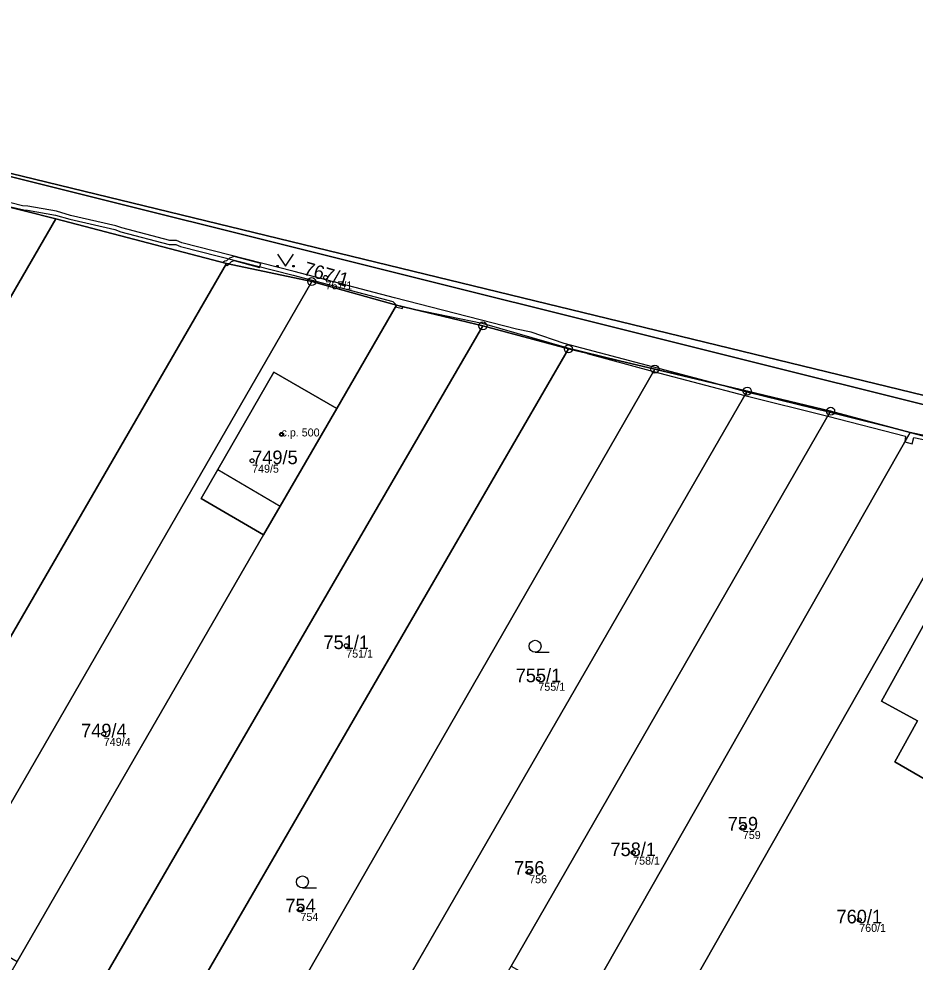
# Model space of a CAD drawing. Extents: x -603967 to -594699, y -1179315 to -1165625.
# Drawn here: x -598099.7 to -597987.7, y -1172169.5 to -1172051.6 of the extents above; entities that cross this region are included whole.
import ezdxf

# ---------------------------------------------------------------- set-up
doc = ezdxf.new("R2010")
doc.units = 0
for name, color, linetype in [('Definiční body', 7, 'Continuous'), ('Hranice parcel', 7, 'Continuous'), ('Parcelní čísla', 7, 'Continuous'), ('Polygon budovy', 7, 'Continuous'), ('Polygon ku', 7, 'Continuous'), ('Polygon parcely', 7, 'Continuous'), ('Vnitřní kresba', 7, 'Continuous'), ('Věcná břemena k části', 7, 'Continuous'), ('Značky bodu BP', 7, 'Continuous'), ('Značky budov', 7, 'Continuous'), ('Značky kultur', 7, 'Continuous')]:
    doc.layers.add(name, color=color, linetype=linetype)

msp = doc.modelspace()

# ---------------------------------------------------------------- linework, layer by layer
at = {"layer": 'Definiční body'}
for centre in [(-598061.39, -1172083.92994), (-598066.89, -1172103.53994), (-598070.56, -1172106.82994), (-598058.81, -1172129.92994), (-598034.8, -1172134.06994), (-598089.09, -1172140.94994), (-598009.26, -1172152.58994), (-598022.96, -1172155.78994), (-598035.95, -1172158.10994), (-598064.52, -1172162.80994), (-597994.72, -1172164.18994)]:
    msp.add_circle(centre, 0.25, dxfattribs=at)
at = {"layer": 'Hranice parcel'}
for p, q in [((-598095.08, -1172076.59), (-598110.95, -1172072.62)), ((-598136.44, -1172148.04), (-598095.08, -1172076.59)), ((-598073.75, -1172082.17), (-598095.08, -1172076.59)), ((-598118.02, -1172158.65), (-598073.75, -1172082.17)), ((-598073.75, -1172082.17), (-598063.11, -1172084.44)), ((-598063.11, -1172084.44), (-598109.07, -1172164.06)), ((-598052.53, -1172087.39), (-598063.11, -1172084.44)), ((-598052.53, -1172087.39), (-598059.98, -1172100.28)), ((-598041.74, -1172089.99), (-598052.53, -1172087.39)), ((-598089.02, -1172171.35), (-598041.74, -1172089.99)), ((-598041.74, -1172089.99), (-598031.05, -1172092.86)), ((-598031.05, -1172092.86), (-598079.69, -1172176.78)), ((-598020.26, -1172095.37), (-598031.05, -1172092.86)), ((-598063.8, -1172171.13), (-598020.26, -1172095.37)), ((-598008.71, -1172098.13), (-598020.26, -1172095.37)), ((-598054.1, -1172176.74), (-598008.71, -1172098.13)), ((-597998.29, -1172100.64), (-598008.71, -1172098.13)), ((-598038.22, -1172169.98), (-597998.29, -1172100.64)), ((-597988.37, -1172103.28), (-597998.29, -1172100.64)), ((-598029.22, -1172175.08), (-597988.37, -1172103.28)), ((-597977.95, -1172106.04), (-597988.37, -1172103.28)), ((-598024.89, -1172188.58), (-597977.95, -1172106.04)), ((-598069.12, -1172116.1), (-598099.9, -1172169.36))]:
    msp.add_line(p, q, dxfattribs=at)
for points in [[(-598319.33, -1172013.31), (-598244.28, -1172033.9), (-598146.44, -1172059.84), (-597972.89, -1172102), (-597944.79, -1172109.68)], [(-597977.08, -1172102.23), (-598260.91, -1172031.29), (-598316.66, -1172018.03)], [(-598069.12, -1172116.1), (-598076.94, -1172111.56), (-598074.86, -1172107.94), (-598067.84, -1172095.77), (-598059.98, -1172100.28)], [(-598059.98, -1172100.28), (-598067.04, -1172112.5), (-598069.12, -1172116.1)], [(-597963.5, -1172130.61), (-597974.27, -1172150.2), (-597979.4, -1172147.39), (-597980.78, -1172149.92), (-597990.29, -1172144.43), (-597987.45, -1172139.31), (-597991.93, -1172136.84), (-597977.05, -1172109.91), (-597968.97, -1172114.52), (-597973, -1172121.89), (-597966.39, -1172125.81), (-597963.5, -1172130.61)]]:
    msp.add_lwpolyline(points, dxfattribs=at)
at = {"layer": 'Polygon budovy'}
for points in [[(-598074.86, -1172107.94), (-598067.04, -1172112.5), (-598059.98, -1172100.28), (-598067.84, -1172095.77)], [(-597974.27, -1172150.2), (-597963.5, -1172130.61), (-597966.39, -1172125.81), (-597973, -1172121.89), (-597968.97, -1172114.52), (-597977.05, -1172109.91), (-597991.93, -1172136.84), (-597987.45, -1172139.31), (-597990.29, -1172144.43), (-597980.78, -1172149.92), (-597979.4, -1172147.39)]]:
    msp.add_lwpolyline(points, close=True, dxfattribs=at)
at = {"layer": 'Polygon ku'}
msp.add_lwpolyline([(-597842.88, -1171928.34), (-597873.95, -1171984.89), (-597943.43, -1172107.29), (-597944.79, -1172109.68), (-597972.89, -1172102), (-598146.44, -1172059.84), (-598244.28, -1172033.9), (-598319.33, -1172013.31), (-598327.53, -1172011.33), (-598329.53, -1172010.87), (-598369.52, -1172001.59), (-598394.72, -1171995.21), (-598400.36, -1171993.78), (-598461.45, -1171979.32), (-598464.8, -1171978.48), (-598465.39, -1171978.38), (-598465.9, -1171979.26)], dxfattribs=at)
at = {"layer": 'Polygon parcely'}
for points in [[(-598316.66, -1172018.03), (-598260.91, -1172031.29), (-597977.08, -1172102.23), (-597948.36, -1172110.72), (-597942.75, -1172112.02), (-597942.17, -1172109.1), (-597944.79, -1172109.68), (-597972.89, -1172102), (-598146.44, -1172059.84), (-598244.28, -1172033.9), (-598319.33, -1172013.31), (-598320.93, -1172016.51)], [(-598095.08, -1172076.59), (-598110.95, -1172072.62), (-598161.09, -1172159.16), (-598147.43, -1172167.06), (-598136.44, -1172148.04)], [(-598073.75, -1172082.17), (-598095.08, -1172076.59), (-598136.44, -1172148.04), (-598118.02, -1172158.65)], [(-598118.02, -1172158.65), (-598145.09, -1172205.5), (-598152.29, -1172218.03), (-598153.51, -1172220.14), (-598155.73, -1172224), (-598163.13, -1172236.55), (-598165.28, -1172245.04), (-598166.74, -1172250.14), (-598155.65, -1172252.91), (-598150.42, -1172235.56), (-598149.86, -1172234.63), (-598156.79, -1172230.54), (-598151.18, -1172220.98), (-598144.28, -1172225.02), (-598109.07, -1172164.06), (-598063.11, -1172084.44), (-598073.75, -1172082.17)], [(-598063.11, -1172084.44), (-598109.07, -1172164.06), (-598099.9, -1172169.36), (-598069.12, -1172116.1), (-598076.94, -1172111.56), (-598074.86, -1172107.94), (-598067.84, -1172095.77), (-598059.98, -1172100.28), (-598052.53, -1172087.39)], [(-598059.98, -1172100.28), (-598067.04, -1172112.5), (-598069.12, -1172116.1), (-598099.9, -1172169.36), (-598122.69, -1172208.79), (-598113.19, -1172212.94), (-598089.02, -1172171.35), (-598041.74, -1172089.99), (-598052.53, -1172087.39)], [(-598079.69, -1172176.78), (-598031.05, -1172092.86), (-598041.74, -1172089.99), (-598089.02, -1172171.35)], [(-598020.26, -1172095.37), (-598031.05, -1172092.86), (-598079.69, -1172176.78), (-598111.73, -1172232.07), (-598107.49, -1172234.38), (-598102.03, -1172237.66), (-598063.8, -1172171.13)], [(-598008.71, -1172098.13), (-598020.26, -1172095.37), (-598063.8, -1172171.13), (-598054.1, -1172176.74)], [(-598069.12, -1172116.1), (-598067.04, -1172112.5), (-598059.98, -1172100.28), (-598067.84, -1172095.77), (-598074.86, -1172107.94), (-598076.94, -1172111.56)], [(-598008.71, -1172098.13), (-598054.1, -1172176.74), (-598089.89, -1172238.69), (-598080.66, -1172243.92), (-598059.71, -1172207.33), (-598038.22, -1172169.98), (-597998.29, -1172100.64)], [(-598029.22, -1172175.08), (-597988.37, -1172103.28), (-597998.29, -1172100.64), (-598038.22, -1172169.98)], [(-597977.95, -1172106.04), (-597988.37, -1172103.28), (-598029.22, -1172175.08), (-598050.53, -1172212.53), (-598068.67, -1172244.4), (-598071.69, -1172249.71), (-598074.21, -1172254.14), (-598078.41, -1172271.53), (-598073.16, -1172271.95), (-598071.11, -1172271.92), (-598067.25, -1172263.09), (-598055.53, -1172242.48), (-598046.94, -1172227.36), (-598040.4, -1172215.87), (-598032.3, -1172201.62), (-598024.89, -1172188.58)], [(-597964.77, -1172138.05), (-597950.03, -1172113.6), (-597977.95, -1172106.04), (-598024.89, -1172188.58), (-597998, -1172191.21), (-597987.33, -1172174.26), (-597984.55, -1172169.83), (-597978.05, -1172159.64)], [(-597963.5, -1172130.61), (-597966.39, -1172125.81), (-597973, -1172121.89), (-597968.97, -1172114.52), (-597977.05, -1172109.91), (-597991.93, -1172136.84), (-597987.45, -1172139.31), (-597990.29, -1172144.43), (-597980.78, -1172149.92), (-597979.4, -1172147.39), (-597974.27, -1172150.2)], [(-597963.5, -1172130.61), (-597974.27, -1172150.2), (-597979.4, -1172147.39), (-597980.78, -1172149.92), (-597990.29, -1172144.43), (-597987.45, -1172139.31), (-597991.93, -1172136.84), (-597977.05, -1172109.91), (-597968.97, -1172114.52), (-597973, -1172121.89), (-597966.39, -1172125.81)]]:
    msp.add_lwpolyline(points, close=True, dxfattribs=at)
for points in [[(-597977.08, -1172102.23), (-598260.91, -1172031.29)], [(-598203.49, -1172049.32), (-598192.13, -1172052.55), (-598180.62, -1172054.99), (-598166.85, -1172058.43), (-598155.91, -1172061.14), (-598149.51, -1172062.78), (-598148.39, -1172063.07), (-598143.12, -1172064.42), (-598137.61, -1172065.83), (-598110.95, -1172072.62), (-598095.08, -1172076.59), (-598073.75, -1172082.17), (-598063.11, -1172084.44), (-598052.53, -1172087.39), (-598041.74, -1172089.99), (-598031.05, -1172092.86), (-598020.26, -1172095.37), (-598008.71, -1172098.13), (-597998.29, -1172100.64), (-597988.37, -1172103.28), (-597977.95, -1172106.04)]]:
    msp.add_lwpolyline(points, dxfattribs=at)
at = {"layer": 'Vnitřní kresba'}
msp.add_line((-598074.86, -1172107.94), (-598067.04, -1172112.5), dxfattribs=at)
at = {"layer": 'Věcná břemena k části'}
msp.add_lwpolyline([(-598100.9, -1172075.05), (-598099.09, -1172075.5), (-598098.64, -1172075.51), (-598095.13, -1172076.13), (-598093.35, -1172076.66), (-598087.72, -1172077.96), (-598086.97, -1172078.23), (-598080.91, -1172079.82), (-598080.09, -1172079.83), (-598079.51, -1172080.08), (-598065.43, -1172083.65), (-598052.98, -1172086.95), (-598052.53, -1172087.39), (-598051.73, -1172087.58), (-598041.83, -1172089.65), (-598031.29, -1172092.69), (-598020.26, -1172095.37), (-598013.14, -1172097.07), (-598031.56, -1172092.16), (-598035.72, -1172090.77), (-598037.54, -1172090.39), (-598052.76, -1172086.49), (-598065.3, -1172083.17), (-598079.35, -1172079.6), (-598079.99, -1172079.33), (-598080.85, -1172079.32), (-598086.83, -1172077.75), (-598087.58, -1172077.48), (-598093.23, -1172076.18), (-598095.01, -1172075.65), (-598098.59, -1172075.01), (-598099.25, -1172075), (-598100.69, -1172074.59)], dxfattribs=at)
for points in [[(-598073.77, -1172081.85), (-598073.96, -1172081.9), (-598074.2, -1172082.05), (-598073.75, -1172082.17), (-598073.44, -1172082.24), (-598073.12, -1172081.95), (-598072.79, -1172081.83), (-598069.62, -1172082.67), (-598069.48, -1172082.19), (-598072.81, -1172081.31), (-598073.38, -1172081.51)], [(-598073.53, -1172082.31), (-598073.44, -1172082.24), (-598073.75, -1172082.17), (-598073.88, -1172082.4), (-598073.73, -1172082.45)], [(-598052.53, -1172087.39), (-598052.65, -1172087.6), (-598051.77, -1172087.8), (-598051.73, -1172087.58)], [(-598028.7, -1172093.41), (-598020.43, -1172095.67), (-598020.26, -1172095.37)], [(-598020.26, -1172095.37), (-598020.43, -1172095.67), (-598009.03, -1172098.69), (-598008.77, -1172098.24), (-598013.14, -1172097.07)], [(-598008.77, -1172098.24), (-598009.03, -1172098.69), (-597998.64, -1172101.24), (-597998.38, -1172100.79)], [(-597998.38, -1172100.79), (-597998.64, -1172101.24), (-597988.95, -1172103.76), (-597989.04, -1172104.46), (-597988.37, -1172103.28)], [(-597988.37, -1172103.28), (-597989.04, -1172104.46), (-597988.1, -1172104.7), (-597987.89, -1172103.91), (-597978.7, -1172105.84)], [(-597944.36, -1172114.69), (-597944.23, -1172113.77), (-597944.47, -1172113.12), (-597946.35, -1172112.18), (-597946.97, -1172112.16), (-597964.66, -1172107.64), (-597968.32, -1172106.49), (-597977.18, -1172104.1), (-597977.78, -1172104.21), (-597978.32, -1172104.93), (-597978.66, -1172105.19), (-597981.89, -1172104.68), (-597988.37, -1172103.28), (-597978.7, -1172105.84), (-597977.96, -1172105.29), (-597977.5, -1172104.67), (-597977.2, -1172104.62), (-597968.46, -1172106.97), (-597964.86, -1172108.1), (-597947.1, -1172112.66), (-597946.48, -1172112.67), (-597944.87, -1172113.48), (-597944.75, -1172113.83), (-597944.79, -1172114.13)]]:
    msp.add_lwpolyline(points, close=True, dxfattribs=at)
at = {"layer": 'Značky bodu BP'}
for centre, radius in [((-598063.11, -1172084.43988), 0.5), ((-598063.11, -1172084.43988), 0.0303), ((-598041.74, -1172089.98988), 0.5), ((-598041.74, -1172089.98988), 0.0303), ((-598031.05, -1172092.85988), 0.5), ((-598031.05, -1172092.85988), 0.0303), ((-598020.26, -1172095.36988), 0.5), ((-598020.26, -1172095.36988), 0.0303), ((-598008.71, -1172098.12988), 0.5), ((-598008.71, -1172098.12988), 0.0303), ((-597998.29, -1172100.63988), 0.5), ((-597998.29, -1172100.63988), 0.0303)]:
    msp.add_circle(centre, radius, dxfattribs=at)
at = {"layer": 'Značky budov'}
msp.add_circle((-598066.8968, -1172103.53916), 0.175, dxfattribs=at)
at = {"layer": 'Značky kultur'}
for p, q in [((-598035.213, -1172130.75), (-598033.463, -1172130.75)), ((-598064.273, -1172160.19), (-598062.523, -1172160.19))]:
    msp.add_line(p, q, dxfattribs=at)
msp.add_lwpolyline([(-598067.39, -1172081.019), (-598066.39, -1172082.52), (-598065.39, -1172081.019)], dxfattribs=at)
for centre, radius in [((-598067.39, -1172082.51946), 0.1), ((-598065.39, -1172082.51946), 0.1), ((-598035.21286, -1172129.99981), 0.75), ((-598064.27286, -1172159.43981), 0.75)]:
    msp.add_circle(centre, radius, dxfattribs=at)

# ---------------------------------------------------------------- texts
at = {"layer": 'Definiční body'}
for s, p in [('767/1', (-598061.39, -1172085.419)), ('c.p. 500', (-598066.89, -1172103.79)), ('749/5', (-598070.56, -1172108.319)), ('751/1', (-598058.81, -1172131.419)), ('755/1', (-598034.8, -1172135.559)), ('749/4', (-598089.09, -1172142.439)), ('759', (-598009.26, -1172154.079)), ('758/1', (-598022.96, -1172157.279)), ('756', (-598035.95, -1172159.599)), ('754', (-598064.52, -1172164.299)), ('760/1', (-597994.72, -1172165.679))]:
    msp.add_text(s, height=0.999996, dxfattribs=at).set_placement(p)
at = {"layer": 'Parcelní čísla'}
msp.add_text('767/1', height=1.699998, rotation=344, dxfattribs=at).set_placement((-598064.233, -1172083.556))
for s, p in [('749/5', (-598070.56, -1172107.255)), ('751/1', (-598061.646, -1172130.355)), ('755/1', (-598037.636, -1172134.495)), ('749/4', (-598091.926, -1172141.375)), ('759', (-598011.15, -1172153.015)), ('758/1', (-598025.796, -1172156.215)), ('756', (-598037.84, -1172158.535)), ('754', (-598066.41, -1172163.235)), ('760/1', (-597997.556, -1172164.615))]:
    msp.add_text(s, height=1.699998, dxfattribs=at).set_placement(p)

doc.saveas('drawing.dxf')
